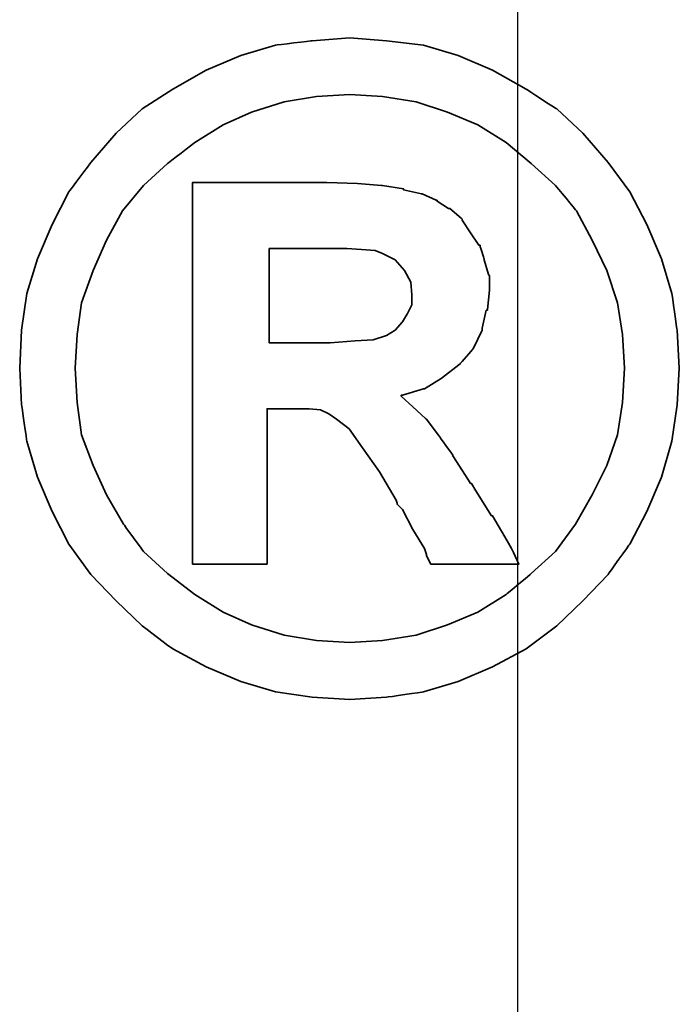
# Model space of a CAD drawing. Header units: millimetres. Extents: x -2774 to 3135, y -1571 to 860.
# Tile 567 of 625: x -657.11 to -655.43, y -215.31 to -212.8. Entities that reach past the tile are written whole.
import ezdxf

# ---------------------------------------------------------------- set-up
doc = ezdxf.new("R2010")
doc.units = ezdxf.units.MM
doc.layers.get('0').update_dxf_attribs({"linetype": 'CONTINUOUS'})
doc.layers.add('DIM', color=4, linetype='CONTINUOUS')
doc.layers.add('layer 1', color=7, linetype='CONTINUOUS')

# ---------------------------------------------------------------- blocks, each defined once
blk = doc.blocks.new('TBI MOTION logo(完整正式版)')
at = {"layer": 'layer 1', "color": 22, "lineweight": 35}
for points, knots in [([(81.20634, 4.98624), (81.20634, 4.98624), (81.18649, 5.32862), (81.18649, 5.32862), (81.18649, 5.32862), (81.18649, 5.32862), (81.13886, 5.66206), (81.13886, 5.66206), (81.13886, 5.66206), (81.13886, 5.66206), (81.04359, 5.97764), (81.04359, 5.97764), (81.04359, 5.97764), (81.04359, 5.97764), (80.91061, 6.29124), (80.91061, 6.29124), (80.91061, 6.29124), (80.91061, 6.29124), (80.75778, 6.58697), (80.75778, 6.58697), (80.75778, 6.58697), (80.75778, 6.58697), (80.5593, 6.85294), (80.5593, 6.85294), (80.5593, 6.85294), (80.5593, 6.85294), (80.33105, 7.1189), (80.33105, 7.1189), (80.33105, 7.1189), (80.33105, 7.1189), (80.09287, 7.33921), (80.09287, 7.33921), (80.09287, 7.33921), (80.09287, 7.33921), (79.815, 7.51982), (79.815, 7.51982), (79.815, 7.51982), (79.815, 7.51982), (79.51133, 7.69051), (79.51133, 7.69051), (79.51133, 7.69051), (79.51133, 7.69051), (79.19773, 7.8235), (79.19773, 7.8235), (79.19773, 7.8235), (79.19773, 7.8235), (78.88215, 7.91877), (78.88215, 7.91877), (78.88215, 7.91877), (78.88215, 7.91877), (78.54871, 7.95846), (78.54871, 7.95846), (78.54871, 7.95846), (78.54871, 7.95846), (78.21526, 7.98625), (78.21526, 7.98625), (78.21526, 7.98625), (78.21526, 7.98625), (77.87388, 7.95846), (77.87388, 7.95846), (77.87388, 7.95846), (77.87388, 7.95846), (77.54044, 7.91877), (77.54044, 7.91877), (77.54044, 7.91877), (77.54044, 7.91877), (77.22485, 7.8235), (77.22485, 7.8235), (77.22485, 7.8235), (77.22485, 7.8235), (76.91027, 7.69051), (76.91027, 7.69051), (76.91027, 7.69051), (76.91027, 7.69051), (76.6056, 7.51982), (76.6056, 7.51982), (76.6056, 7.51982), (76.6056, 7.51982), (76.32972, 7.33921), (76.32972, 7.33921), (76.32972, 7.33921), (76.32972, 7.33921), (76.09154, 7.1189), (76.09154, 7.1189), (76.09154, 7.1189), (76.09154, 7.1189), (75.86329, 6.85294), (75.86329, 6.85294), (75.86329, 6.85294), (75.86329, 6.85294), (75.66382, 6.58697), (75.66382, 6.58697), (75.66382, 6.58697), (75.66382, 6.58697), (75.51099, 6.29124), (75.51099, 6.29124), (75.51099, 6.29124), (75.51099, 6.29124), (75.37702, 5.97764), (75.37702, 5.97764), (75.37702, 5.97764), (75.37702, 5.97764), (75.28175, 5.66206), (75.28175, 5.66206), (75.28175, 5.66206), (75.28175, 5.66206), (75.23411, 5.32862), (75.23411, 5.32862), (75.23411, 5.32862), (75.23411, 5.32862), (75.21625, 4.98624), (75.21625, 4.98624), (75.21625, 4.98624), (75.21625, 4.98624), (75.23411, 4.6528), (75.23411, 4.6528), (75.23411, 4.6528), (75.23411, 4.6528), (75.28175, 4.32035), (75.28175, 4.32035), (75.28175, 4.32035), (75.28175, 4.32035), (75.37702, 3.99583), (75.37702, 3.99583), (75.37702, 3.99583), (75.37702, 3.99583), (75.51099, 3.68224), (75.51099, 3.68224), (75.51099, 3.68224), (75.51099, 3.68224), (75.66382, 3.38749), (75.66382, 3.38749), (75.66382, 3.38749), (75.66382, 3.38749), (75.86329, 3.10963), (75.86329, 3.10963), (75.86329, 3.10963), (75.86329, 3.10963), (76.09154, 2.87145), (76.09154, 2.87145), (76.09154, 2.87145), (76.09154, 2.87145), (76.32972, 2.6432), (76.32972, 2.6432), (76.32972, 2.6432), (76.32972, 2.6432), (76.6056, 2.43381), (76.6056, 2.43381), (76.6056, 2.43381), (76.6056, 2.43381), (76.91027, 2.27205), (76.91027, 2.27205), (76.91027, 2.27205), (76.91027, 2.27205), (77.22485, 2.13906), (77.22485, 2.13906), (77.22485, 2.13906), (77.22485, 2.13906), (77.54044, 2.0438), (77.54044, 2.0438), (77.54044, 2.0438), (77.54044, 2.0438), (77.87388, 1.99616), (77.87388, 1.99616), (77.87388, 1.99616), (77.87388, 1.99616), (78.21526, 1.97631), (78.21526, 1.97631), (78.21526, 1.97631), (78.21526, 1.97631), (78.54871, 1.99616), (78.54871, 1.99616), (78.54871, 1.99616), (78.54871, 1.99616), (78.88215, 2.0438), (78.88215, 2.0438), (78.88215, 2.0438), (78.88215, 2.0438), (79.19773, 2.13906), (79.19773, 2.13906), (79.19773, 2.13906), (79.19773, 2.13906), (79.51133, 2.27205), (79.51133, 2.27205), (79.51133, 2.27205), (79.51133, 2.27205), (79.815, 2.43381), (79.815, 2.43381), (79.815, 2.43381), (79.815, 2.43381), (80.09287, 2.6432), (80.09287, 2.6432), (80.09287, 2.6432), (80.09287, 2.6432), (80.33105, 2.87145), (80.33105, 2.87145), (80.33105, 2.87145), (80.33105, 2.87145), (80.5593, 3.10963), (80.5593, 3.10963), (80.5593, 3.10963), (80.5593, 3.10963), (80.75778, 3.38749), (80.75778, 3.38749), (80.75778, 3.38749), (80.75778, 3.38749), (80.91061, 3.68224), (80.91061, 3.68224), (80.91061, 3.68224), (80.91061, 3.68224), (81.04359, 3.99583), (81.04359, 3.99583), (81.04359, 3.99583), (81.04359, 3.99583), (81.13886, 4.32035), (81.13886, 4.32035), (81.13886, 4.32035), (81.13886, 4.32035), (81.18649, 4.6528), (81.18649, 4.6528), (81.18649, 4.6528), (81.18649, 4.6528), (81.20634, 4.98624), (81.20634, 4.98624)], [0, 0, 0, 0, 0.0178571, 0.0178571, 0.0178571, 0.0178572, 0.0357143, 0.0357143, 0.0357143, 0.0357143, 0.0535714, 0.0535714, 0.0535714, 0.0535714, 0.0714286, 0.0714286, 0.0714286, 0.0714286, 0.0892857, 0.0892857, 0.0892857, 0.0892857, 0.1071429, 0.1071429, 0.1071429, 0.1071429, 0.125, 0.125, 0.125, 0.125, 0.1428571, 0.1428571, 0.1428571, 0.1428572, 0.1607143, 0.1607143, 0.1607143, 0.1607143, 0.1785714, 0.1785714, 0.1785714, 0.1785714, 0.1964286, 0.1964286, 0.1964286, 0.1964286, 0.2142857, 0.2142857, 0.2142857, 0.2142857, 0.2321429, 0.2321429, 0.2321429, 0.2321429, 0.25, 0.25, 0.25, 0.25, 0.2678571, 0.2678571, 0.2678571, 0.2678572, 0.2857143, 0.2857143, 0.2857143, 0.2857143, 0.3035714, 0.3035714, 0.3035714, 0.3035714, 0.3214286, 0.3214286, 0.3214286, 0.3214286, 0.3392857, 0.3392857, 0.3392857, 0.3392857, 0.3571429, 0.3571429, 0.3571429, 0.3571429, 0.375, 0.375, 0.375, 0.375, 0.3928571, 0.3928571, 0.3928571, 0.3928572, 0.4107143, 0.4107143, 0.4107143, 0.4107143, 0.4285714, 0.4285714, 0.4285714, 0.4285714, 0.4464286, 0.4464286, 0.4464286, 0.4464286, 0.4642857, 0.4642857, 0.4642857, 0.4642857, 0.4821429, 0.4821429, 0.4821429, 0.4821429, 0.5, 0.5, 0.5, 0.5, 0.5178571, 0.5178571, 0.5178571, 0.5178572, 0.5357143, 0.5357143, 0.5357143, 0.5357143, 0.5535714, 0.5535714, 0.5535714, 0.5535714, 0.5714286, 0.5714286, 0.5714286, 0.5714286, 0.5892857, 0.5892857, 0.5892857, 0.5892857, 0.6071429, 0.6071429, 0.6071429, 0.6071429, 0.625, 0.625, 0.625, 0.625, 0.6428571, 0.6428571, 0.6428571, 0.6428572, 0.6607143, 0.6607143, 0.6607143, 0.6607143, 0.6785714, 0.6785714, 0.6785714, 0.6785714, 0.6964286, 0.6964286, 0.6964286, 0.6964286, 0.7142857, 0.7142857, 0.7142857, 0.7142857, 0.7321429, 0.7321429, 0.7321429, 0.7321429, 0.75, 0.75, 0.75, 0.75, 0.7678571, 0.7678571, 0.7678571, 0.7678572, 0.7857143, 0.7857143, 0.7857143, 0.7857143, 0.8035714, 0.8035714, 0.8035714, 0.8035714, 0.8214286, 0.8214286, 0.8214286, 0.8214286, 0.8392857, 0.8392857, 0.8392857, 0.8392857, 0.8571429, 0.8571429, 0.8571429, 0.8571429, 0.875, 0.875, 0.875, 0.875, 0.8928571, 0.8928571, 0.8928571, 0.8928572, 0.9107143, 0.9107143, 0.9107143, 0.9107143, 0.9285714, 0.9285714, 0.9285714, 0.9285714, 0.9464286, 0.9464286, 0.9464286, 0.9464286, 0.9642857, 0.9642857, 0.9642857, 0.9642857, 0.9821429, 0.9821429, 0.9821429, 0.9821429, 1, 1, 1, 1]), ([(80.71014, 4.98624), (80.71014, 4.98624), (80.69129, 5.29091), (80.69129, 5.29091), (80.69129, 5.29091), (80.69129, 5.29091), (80.64464, 5.57672), (80.64464, 5.57672), (80.64464, 5.57672), (80.64464, 5.57672), (80.54937, 5.87245), (80.54937, 5.87245), (80.54937, 5.87245), (80.54937, 5.87245), (80.41639, 6.14833), (80.41639, 6.14833), (80.41639, 6.14833), (80.41639, 6.14833), (80.27349, 6.41429), (80.27349, 6.41429), (80.27349, 6.41429), (80.27349, 6.41429), (80.08295, 6.64255), (80.08295, 6.64255), (80.08295, 6.64255), (80.08295, 6.64255), (79.86264, 6.84301), (79.86264, 6.84301), (79.86264, 6.84301), (79.86264, 6.84301), (79.63439, 7.03355), (79.63439, 7.03355), (79.63439, 7.03355), (79.63439, 7.03355), (79.37835, 7.1963), (79.37835, 7.1963), (79.37835, 7.1963), (79.37835, 7.1963), (79.10246, 7.30944), (79.10246, 7.30944), (79.10246, 7.30944), (79.10246, 7.30944), (78.81665, 7.40471), (78.81665, 7.40471), (78.81665, 7.40471), (78.81665, 7.40471), (78.511, 7.45234), (78.511, 7.45234), (78.511, 7.45234), (78.511, 7.45234), (78.21526, 7.47219), (78.21526, 7.47219), (78.21526, 7.47219), (78.21526, 7.47219), (77.9106, 7.45234), (77.9106, 7.45234), (77.9106, 7.45234), (77.9106, 7.45234), (77.61685, 7.40471), (77.61685, 7.40471), (77.61685, 7.40471), (77.61685, 7.40471), (77.32012, 7.30944), (77.32012, 7.30944), (77.32012, 7.30944), (77.32012, 7.30944), (77.06309, 7.1963), (77.06309, 7.1963), (77.06309, 7.1963), (77.06309, 7.1963), (76.80606, 7.03355), (76.80606, 7.03355), (76.80606, 7.03355), (76.80606, 7.03355), (76.55797, 6.84301), (76.55797, 6.84301), (76.55797, 6.84301), (76.55797, 6.84301), (76.34063, 6.64255), (76.34063, 6.64255), (76.34063, 6.64255), (76.34063, 6.64255), (76.1491, 6.41429), (76.1491, 6.41429), (76.1491, 6.41429), (76.1491, 6.41429), (76.0062, 6.14833), (76.0062, 6.14833), (76.0062, 6.14833), (76.0062, 6.14833), (75.88314, 5.87245), (75.88314, 5.87245), (75.88314, 5.87245), (75.88314, 5.87245), (75.77794, 5.57672), (75.77794, 5.57672), (75.77794, 5.57672), (75.77794, 5.57672), (75.73924, 5.29091), (75.73924, 5.29091), (75.73924, 5.29091), (75.73924, 5.29091), (75.72039, 4.98624), (75.72039, 4.98624), (75.72039, 4.98624), (75.72039, 4.98624), (75.73924, 4.67165), (75.73924, 4.67165), (75.73924, 4.67165), (75.73924, 4.67165), (75.77794, 4.37791), (75.77794, 4.37791), (75.77794, 4.37791), (75.77794, 4.37791), (75.88314, 4.10102), (75.88314, 4.10102), (75.88314, 4.10102), (75.88314, 4.10102), (76.0062, 3.83407), (76.0062, 3.83407), (76.0062, 3.83407), (76.0062, 3.83407), (76.15902, 3.56811), (76.15902, 3.56811), (76.15902, 3.56811), (76.15902, 3.56811), (76.34063, 3.32001), (76.34063, 3.32001), (76.34063, 3.32001), (76.34063, 3.32001), (76.55797, 3.11955), (76.55797, 3.11955), (76.55797, 3.11955), (76.55797, 3.11955), (76.80606, 2.92901), (76.80606, 2.92901), (76.80606, 2.92901), (76.80606, 2.92901), (77.06309, 2.76725), (77.06309, 2.76725), (77.06309, 2.76725), (77.06309, 2.76725), (77.32012, 2.65412), (77.32012, 2.65412), (77.32012, 2.65412), (77.32012, 2.65412), (77.61685, 2.55786), (77.61685, 2.55786), (77.61685, 2.55786), (77.61685, 2.55786), (77.9106, 2.51022), (77.9106, 2.51022), (77.9106, 2.51022), (77.9106, 2.51022), (78.21526, 2.49137), (78.21526, 2.49137), (78.21526, 2.49137), (78.21526, 2.49137), (78.511, 2.51022), (78.511, 2.51022), (78.511, 2.51022), (78.511, 2.51022), (78.81665, 2.55786), (78.81665, 2.55786), (78.81665, 2.55786), (78.81665, 2.55786), (79.10246, 2.65412), (79.10246, 2.65412), (79.10246, 2.65412), (79.10246, 2.65412), (79.37835, 2.76725), (79.37835, 2.76725), (79.37835, 2.76725), (79.37835, 2.76725), (79.63439, 2.92901), (79.63439, 2.92901), (79.63439, 2.92901), (79.63439, 2.92901), (79.86264, 3.11955), (79.86264, 3.11955), (79.86264, 3.11955), (79.86264, 3.11955), (80.08295, 3.32001), (80.08295, 3.32001), (80.08295, 3.32001), (80.08295, 3.32001), (80.26356, 3.56811), (80.26356, 3.56811), (80.26356, 3.56811), (80.26356, 3.56811), (80.41639, 3.83407), (80.41639, 3.83407), (80.41639, 3.83407), (80.41639, 3.83407), (80.54937, 4.10102), (80.54937, 4.10102), (80.54937, 4.10102), (80.54937, 4.10102), (80.64464, 4.37791), (80.64464, 4.37791), (80.64464, 4.37791), (80.64464, 4.37791), (80.69129, 4.67165), (80.69129, 4.67165), (80.69129, 4.67165), (80.69129, 4.67165), (80.71014, 4.98624), (80.71014, 4.98624)], [0, 0, 0, 0, 0.0192308, 0.0192308, 0.0192308, 0.0192308, 0.0384615, 0.0384615, 0.0384615, 0.0384615, 0.0576923, 0.0576923, 0.0576923, 0.0576923, 0.0769231, 0.0769231, 0.0769231, 0.0769231, 0.0961538, 0.0961538, 0.0961538, 0.0961539, 0.1153846, 0.1153846, 0.1153846, 0.1153846, 0.1346154, 0.1346154, 0.1346154, 0.1346154, 0.1538462, 0.1538462, 0.1538462, 0.1538462, 0.1730769, 0.1730769, 0.1730769, 0.1730769, 0.1923077, 0.1923077, 0.1923077, 0.1923077, 0.2115385, 0.2115385, 0.2115385, 0.2115385, 0.2307692, 0.2307692, 0.2307692, 0.2307692, 0.25, 0.25, 0.25, 0.25, 0.2692308, 0.2692308, 0.2692308, 0.2692308, 0.2884615, 0.2884615, 0.2884615, 0.2884615, 0.3076923, 0.3076923, 0.3076923, 0.3076923, 0.3269231, 0.3269231, 0.3269231, 0.3269231, 0.3461538, 0.3461538, 0.3461538, 0.3461539, 0.3653846, 0.3653846, 0.3653846, 0.3653846, 0.3846154, 0.3846154, 0.3846154, 0.3846154, 0.4038462, 0.4038462, 0.4038462, 0.4038462, 0.4230769, 0.4230769, 0.4230769, 0.4230769, 0.4423077, 0.4423077, 0.4423077, 0.4423077, 0.4615385, 0.4615385, 0.4615385, 0.4615385, 0.4807692, 0.4807692, 0.4807692, 0.4807692, 0.5, 0.5, 0.5, 0.5, 0.5192308, 0.5192308, 0.5192308, 0.5192308, 0.5384615, 0.5384615, 0.5384615, 0.5384615, 0.5576923, 0.5576923, 0.5576923, 0.5576923, 0.5769231, 0.5769231, 0.5769231, 0.5769231, 0.5961538, 0.5961538, 0.5961538, 0.5961539, 0.6153846, 0.6153846, 0.6153846, 0.6153846, 0.6346154, 0.6346154, 0.6346154, 0.6346154, 0.6538462, 0.6538462, 0.6538462, 0.6538462, 0.6730769, 0.6730769, 0.6730769, 0.6730769, 0.6923077, 0.6923077, 0.6923077, 0.6923077, 0.7115385, 0.7115385, 0.7115385, 0.7115385, 0.7307692, 0.7307692, 0.7307692, 0.7307692, 0.75, 0.75, 0.75, 0.75, 0.7692308, 0.7692308, 0.7692308, 0.7692308, 0.7884615, 0.7884615, 0.7884615, 0.7884615, 0.8076923, 0.8076923, 0.8076923, 0.8076923, 0.8269231, 0.8269231, 0.8269231, 0.8269231, 0.8461538, 0.8461538, 0.8461538, 0.8461539, 0.8653846, 0.8653846, 0.8653846, 0.8653846, 0.8846154, 0.8846154, 0.8846154, 0.8846154, 0.9038462, 0.9038462, 0.9038462, 0.9038462, 0.9230769, 0.9230769, 0.9230769, 0.9230769, 0.9423077, 0.9423077, 0.9423077, 0.9423077, 0.9615385, 0.9615385, 0.9615385, 0.9615385, 0.9807692, 0.9807692, 0.9807692, 0.9807692, 1, 1, 1, 1]), ([(76.78721, 3.2823), (76.78721, 3.2823), (76.78721, 3.32001), (76.78721, 3.32001), (76.78721, 3.32001), (76.78721, 3.32001), (76.78721, 3.42422), (76.78721, 3.42422), (76.78721, 3.42422), (76.78721, 3.42422), (76.78721, 3.59689), (76.78721, 3.59689), (76.78721, 3.59689), (76.78721, 3.59689), (76.78721, 3.80529), (76.78721, 3.80529), (76.78721, 3.80529), (76.78721, 3.80529), (76.78721, 4.0524), (76.78721, 4.0524), (76.78721, 4.0524), (76.78721, 4.0524), (76.78721, 4.32035), (76.78721, 4.32035), (76.78721, 4.32035), (76.78721, 4.32035), (76.78721, 4.92868), (76.78721, 4.92868), (76.78721, 4.92868), (76.78721, 4.92868), (76.78721, 5.53801), (76.78721, 5.53801), (76.78721, 5.53801), (76.78721, 5.53801), (76.78721, 5.82482), (76.78721, 5.82482), (76.78721, 5.82482), (76.78721, 5.82482), (76.78721, 6.07291), (76.78721, 6.07291), (76.78721, 6.07291), (76.78721, 6.07291), (76.78721, 6.30017), (76.78721, 6.30017), (76.78721, 6.30017), (76.78721, 6.30017), (76.78721, 6.45399), (76.78721, 6.45399), (76.78721, 6.45399), (76.78721, 6.45399), (76.78721, 6.5572), (76.78721, 6.5572), (76.78721, 6.5572), (76.78721, 6.5572), (76.78721, 6.59689), (76.78721, 6.59689), (76.78721, 6.59689), (76.78721, 6.59689), (76.78721, 6.67232), (76.78721, 6.67232), (76.78721, 6.67232), (76.78721, 6.67232), (76.8537, 6.67232), (76.8537, 6.67232), (76.8537, 6.67232), (76.8537, 6.67232), (76.87355, 6.67232), (76.87355, 6.67232), (76.87355, 6.67232), (76.87355, 6.67232), (76.91027, 6.67232), (76.91027, 6.67232), (76.91027, 6.67232), (76.91027, 6.67232), (77.04424, 6.67232), (77.04424, 6.67232), (77.04424, 6.67232), (77.04424, 6.67232), (77.22485, 6.67232), (77.22485, 6.67232), (77.22485, 6.67232), (77.22485, 6.67232), (77.43524, 6.67232), (77.43524, 6.67232), (77.43524, 6.67232), (77.43524, 6.67232), (77.65357, 6.67232), (77.65357, 6.67232), (77.65357, 6.67232), (77.65357, 6.67232), (77.82625, 6.67232), (77.82625, 6.67232), (77.82625, 6.67232), (77.82625, 6.67232), (77.94037, 6.67232), (77.94037, 6.67232), (77.94037, 6.67232), (77.94037, 6.67232), (77.97709, 6.67232), (77.97709, 6.67232), (77.97709, 6.67232), (77.97709, 6.67232), (77.99694, 6.67232), (77.99694, 6.67232), (77.99694, 6.67232), (77.99694, 6.67232), (78.00686, 6.67232), (78.00686, 6.67232), (78.00686, 6.67232), (78.00686, 6.67232), (78.28275, 6.6624), (78.28275, 6.6624), (78.28275, 6.6624), (78.28275, 6.6624), (78.50107, 6.64255), (78.50107, 6.64255), (78.50107, 6.64255), (78.50107, 6.64255), (78.511, 6.64255), (78.511, 6.64255), (78.511, 6.64255), (78.511, 6.64255), (78.70154, 6.61476), (78.70154, 6.61476), (78.70154, 6.61476), (78.70154, 6.61476), (78.70154, 6.60483), (78.70154, 6.60483), (78.70154, 6.60483), (78.70154, 6.60483), (78.86429, 6.56713), (78.86429, 6.56713), (78.86429, 6.56713), (78.86429, 6.56713), (78.87223, 6.56713), (78.87223, 6.56713), (78.87223, 6.56713), (78.87223, 6.56713), (78.99727, 6.51056), (78.99727, 6.51056), (78.99727, 6.51056), (78.99727, 6.51056), (79.00719, 6.51056), (79.00719, 6.51056), (79.00719, 6.51056), (79.00719, 6.51056), (79.00719, 6.50162), (79.00719, 6.50162), (79.00719, 6.50162), (79.00719, 6.50162), (79.1104, 6.43415), (79.1104, 6.43415), (79.1104, 6.43415), (79.1104, 6.43415), (79.12132, 6.43415), (79.12132, 6.43415), (79.12132, 6.43415), (79.12132, 6.43415), (79.22552, 6.34781), (79.22552, 6.34781), (79.22552, 6.34781), (79.22552, 6.34781), (79.23544, 6.33888), (79.23544, 6.33888), (79.23544, 6.33888), (79.23544, 6.33888), (79.23544, 6.32895), (79.23544, 6.32895), (79.23544, 6.32895), (79.23544, 6.32895), (79.31087, 6.21483), (79.31087, 6.21483), (79.31087, 6.21483), (79.31087, 6.21483), (79.38629, 6.1007), (79.38629, 6.1007), (79.38629, 6.1007), (79.38629, 6.1007), (79.3972, 6.1007), (79.3972, 6.1007), (79.3972, 6.1007), (79.3972, 6.1007), (79.3972, 6.09078), (79.3972, 6.09078), (79.3972, 6.09078), (79.3972, 6.09078), (79.43392, 5.97764), (79.43392, 5.97764), (79.43392, 5.97764), (79.43392, 5.97764), (79.43392, 5.96772), (79.43392, 5.96772), (79.43392, 5.96772), (79.43392, 5.96772), (79.47362, 5.83474), (79.47362, 5.83474), (79.47362, 5.83474), (79.47362, 5.83474), (79.48156, 5.82482), (79.48156, 5.82482), (79.48156, 5.82482), (79.48156, 5.82482), (79.48156, 5.69977), (79.48156, 5.69977), (79.48156, 5.69977), (79.48156, 5.69977), (79.48156, 5.69183), (79.48156, 5.69183), (79.48156, 5.69183), (79.48156, 5.69183), (79.4637, 5.51915), (79.4637, 5.51915), (79.4637, 5.51915), (79.4637, 5.51915), (79.4637, 5.51122), (79.4637, 5.51122), (79.4637, 5.51122), (79.4637, 5.51122), (79.45377, 5.51122), (79.45377, 5.51122), (79.45377, 5.51122), (79.45377, 5.51122), (79.41507, 5.34847), (79.41507, 5.34847), (79.41507, 5.34847), (79.41507, 5.34847), (79.41507, 5.33854), (79.41507, 5.33854), (79.41507, 5.33854), (79.41507, 5.33854), (79.41507, 5.32862), (79.41507, 5.32862), (79.41507, 5.32862), (79.41507, 5.32862), (79.33865, 5.16785), (79.33865, 5.16785), (79.33865, 5.16785), (79.33865, 5.16785), (79.33071, 5.15693), (79.33071, 5.15693), (79.33071, 5.15693), (79.33071, 5.15693), (79.2156, 5.02495), (79.2156, 5.02495), (79.2156, 5.02495), (79.2156, 5.02495), (79.20567, 5.01502), (79.20567, 5.01502), (79.20567, 5.01502), (79.20567, 5.01502), (79.05483, 4.89991), (79.05483, 4.89991), (79.05483, 4.89991), (79.05483, 4.89991), (79.04491, 4.89197), (79.04491, 4.89197), (79.04491, 4.89197), (79.04491, 4.89197), (78.89208, 4.7967), (78.89208, 4.7967), (78.89208, 4.7967), (78.89208, 4.7967), (78.88215, 4.7967), (78.88215, 4.7967), (78.88215, 4.7967), (78.88215, 4.7967), (78.69161, 4.73913), (78.69161, 4.73913), (78.69161, 4.73913), (78.69161, 4.73913), (78.68169, 4.73913), (78.68169, 4.73913), (78.68169, 4.73913), (78.68169, 4.73913), (78.68169, 4.72921), (78.68169, 4.72921), (78.68169, 4.72921), (78.68169, 4.72921), (78.78688, 4.63394), (78.78688, 4.63394), (78.78688, 4.63394), (78.78688, 4.63394), (78.902, 4.52875), (78.902, 4.52875), (78.902, 4.52875), (78.902, 4.52875), (78.91093, 4.52081), (78.91093, 4.52081), (78.91093, 4.52081), (78.91093, 4.52081), (79.02506, 4.36798), (79.02506, 4.36798), (79.02506, 4.36798), (79.02506, 4.36798), (79.1501, 4.1953), (79.1501, 4.1953), (79.1501, 4.1953), (79.1501, 4.1953), (79.1501, 4.18736), (79.1501, 4.18736), (79.1501, 4.18736), (79.1501, 4.18736), (79.29201, 3.96705), (79.29201, 3.96705), (79.29201, 3.96705), (79.29201, 3.96705), (79.31087, 3.93828), (79.31087, 3.93828), (79.31087, 3.93828), (79.31087, 3.93828), (79.32079, 3.93828), (79.32079, 3.93828), (79.32079, 3.93828), (79.32079, 3.93828), (79.3585, 3.87178), (79.3585, 3.87178), (79.3585, 3.87178), (79.3585, 3.87178), (79.50141, 3.64353), (79.50141, 3.64353), (79.50141, 3.64353), (79.50141, 3.64353), (79.51133, 3.64353), (79.51133, 3.64353), (79.51133, 3.64353), (79.51133, 3.64353), (79.64431, 3.41528), (79.64431, 3.41528), (79.64431, 3.41528), (79.64431, 3.41528), (79.68202, 3.3478), (79.68202, 3.3478), (79.68202, 3.3478), (79.68202, 3.3478), (79.70187, 3.31009), (79.70187, 3.31009), (79.70187, 3.31009), (79.70187, 3.31009), (79.7495, 3.2049), (79.7495, 3.2049), (79.7495, 3.2049), (79.7495, 3.2049), (79.64431, 3.2049), (79.64431, 3.2049), (79.64431, 3.2049), (79.64431, 3.2049), (79.62546, 3.2049), (79.62546, 3.2049), (79.62546, 3.2049), (79.62546, 3.2049), (79.53912, 3.2049), (79.53912, 3.2049), (79.53912, 3.2049), (79.53912, 3.2049), (79.31087, 3.2049), (79.31087, 3.2049), (79.31087, 3.2049), (79.31087, 3.2049), (79.08262, 3.2049), (79.08262, 3.2049), (79.08262, 3.2049), (79.08262, 3.2049), (79.00719, 3.2049), (79.00719, 3.2049), (79.00719, 3.2049), (79.00719, 3.2049), (78.98735, 3.2049), (78.98735, 3.2049), (78.98735, 3.2049), (78.98735, 3.2049), (78.94964, 3.2049), (78.94964, 3.2049), (78.94964, 3.2049), (78.94964, 3.2049), (78.92979, 3.24459), (78.92979, 3.24459), (78.92979, 3.24459), (78.92979, 3.24459), (78.91093, 3.2823), (78.91093, 3.2823), (78.91093, 3.2823), (78.91093, 3.2823), (78.91093, 3.29223), (78.91093, 3.29223), (78.91093, 3.29223), (78.91093, 3.29223), (78.89208, 3.3478), (78.89208, 3.3478), (78.89208, 3.3478), (78.89208, 3.3478), (78.78688, 3.52048), (78.78688, 3.52048), (78.78688, 3.52048), (78.78688, 3.52048), (78.69161, 3.7001), (78.69161, 3.7001), (78.69161, 3.7001), (78.69161, 3.7001), (78.6539, 3.7388), (78.6539, 3.7388), (78.6539, 3.7388), (78.6539, 3.7388), (78.64398, 3.74873), (78.64398, 3.74873), (78.64398, 3.74873), (78.64398, 3.74873), (78.64398, 3.75766), (78.64398, 3.75766), (78.64398, 3.75766), (78.64398, 3.75766), (78.63405, 3.78644), (78.63405, 3.78644), (78.63405, 3.78644), (78.63405, 3.78644), (78.48321, 4.04347), (78.48321, 4.04347), (78.48321, 4.04347), (78.48321, 4.04347), (78.33038, 4.2618), (78.33038, 4.2618), (78.33038, 4.2618), (78.33038, 4.2618), (78.20732, 4.43447), (78.20732, 4.43447), (78.20732, 4.43447), (78.20732, 4.43447), (78.09221, 4.52081), (78.09221, 4.52081), (78.09221, 4.52081), (78.09221, 4.52081), (78.02472, 4.56845), (78.02472, 4.56845), (78.02472, 4.56845), (78.02472, 4.56845), (77.9493, 4.60616), (77.9493, 4.60616), (77.9493, 4.60616), (77.9493, 4.60616), (77.8451, 4.61608), (77.8451, 4.61608), (77.8451, 4.61608), (77.8451, 4.61608), (77.71113, 4.61608), (77.71113, 4.61608), (77.71113, 4.61608), (77.71113, 4.61608), (77.69128, 4.61608), (77.69128, 4.61608), (77.69128, 4.61608), (77.69128, 4.61608), (77.67342, 4.61608), (77.67342, 4.61608), (77.67342, 4.61608), (77.67342, 4.61608), (77.5583, 4.61608), (77.5583, 4.61608), (77.5583, 4.61608), (77.5583, 4.61608), (77.46303, 4.61608), (77.46303, 4.61608), (77.46303, 4.61608), (77.46303, 4.61608), (77.46303, 4.54761), (77.46303, 4.54761), (77.46303, 4.54761), (77.46303, 4.54761), (77.46303, 4.47318), (77.46303, 4.47318), (77.46303, 4.47318), (77.46303, 4.47318), (77.46303, 4.24294), (77.46303, 4.24294), (77.46303, 4.24294), (77.46303, 4.24294), (77.46303, 3.99583), (77.46303, 3.99583), (77.46303, 3.99583), (77.46303, 3.99583), (77.46303, 3.72888), (77.46303, 3.72888), (77.46303, 3.72888), (77.46303, 3.72888), (77.46303, 3.51055), (77.46303, 3.51055), (77.46303, 3.51055), (77.46303, 3.51055), (77.46303, 3.42422), (77.46303, 3.42422), (77.46303, 3.42422), (77.46303, 3.42422), (77.46303, 3.35773), (77.46303, 3.35773), (77.46303, 3.35773), (77.46303, 3.35773), (77.46303, 3.30017), (77.46303, 3.30017), (77.46303, 3.30017), (77.46303, 3.30017), (77.46303, 3.2823), (77.46303, 3.2823), (77.46303, 3.2823), (77.46303, 3.2823), (77.46303, 3.2049), (77.46303, 3.2049), (77.46303, 3.2049), (77.46303, 3.2049), (77.39753, 3.2049), (77.39753, 3.2049), (77.39753, 3.2049), (77.39753, 3.2049), (77.37768, 3.2049), (77.37768, 3.2049), (77.37768, 3.2049), (77.37768, 3.2049), (77.32012, 3.2049), (77.32012, 3.2049), (77.32012, 3.2049), (77.32012, 3.2049), (77.12165, 3.2049), (77.12165, 3.2049), (77.12165, 3.2049), (77.12165, 3.2049), (76.94897, 3.2049), (76.94897, 3.2049), (76.94897, 3.2049), (76.94897, 3.2049), (76.8924, 3.2049), (76.8924, 3.2049), (76.8924, 3.2049), (76.8924, 3.2049), (76.8537, 3.2049), (76.8537, 3.2049), (76.8537, 3.2049), (76.8537, 3.2049), (76.78721, 3.2049), (76.78721, 3.2049), (76.78721, 3.2049), (76.78721, 3.2049), (76.78721, 3.2823), (76.78721, 3.2823)], [0, 0, 0, 0, 0.0074074, 0.0074074, 0.0074074, 0.0074074, 0.0148148, 0.0148148, 0.0148148, 0.0148148, 0.0222222, 0.0222222, 0.0222222, 0.0222222, 0.0296296, 0.0296296, 0.0296296, 0.0296296, 0.037037, 0.037037, 0.037037, 0.037037, 0.0444444, 0.0444444, 0.0444444, 0.0444445, 0.0518519, 0.0518519, 0.0518519, 0.0518519, 0.0592593, 0.0592593, 0.0592593, 0.0592593, 0.0666667, 0.0666667, 0.0666667, 0.0666667, 0.0740741, 0.0740741, 0.0740741, 0.0740741, 0.0814815, 0.0814815, 0.0814815, 0.0814815, 0.0888889, 0.0888889, 0.0888889, 0.0888889, 0.0962963, 0.0962963, 0.0962963, 0.0962963, 0.1037037, 0.1037037, 0.1037037, 0.1037037, 0.1111111, 0.1111111, 0.1111111, 0.1111111, 0.1185185, 0.1185185, 0.1185185, 0.1185185, 0.1259259, 0.1259259, 0.1259259, 0.1259259, 0.1333333, 0.1333333, 0.1333333, 0.1333333, 0.1407407, 0.1407407, 0.1407407, 0.1407408, 0.1481481, 0.1481481, 0.1481481, 0.1481482, 0.1555556, 0.1555556, 0.1555556, 0.1555556, 0.162963, 0.162963, 0.162963, 0.162963, 0.1703704, 0.1703704, 0.1703704, 0.1703704, 0.1777778, 0.1777778, 0.1777778, 0.1777778, 0.1851852, 0.1851852, 0.1851852, 0.1851852, 0.1925926, 0.1925926, 0.1925926, 0.1925926, 0.2, 0.2, 0.2, 0.2, 0.2074074, 0.2074074, 0.2074074, 0.2074074, 0.2148148, 0.2148148, 0.2148148, 0.2148148, 0.2222222, 0.2222222, 0.2222222, 0.2222222, 0.2296296, 0.2296296, 0.2296296, 0.2296296, 0.237037, 0.237037, 0.237037, 0.237037, 0.2444444, 0.2444444, 0.2444444, 0.2444445, 0.2518519, 0.2518519, 0.2518519, 0.2518519, 0.2592593, 0.2592593, 0.2592593, 0.2592593, 0.2666667, 0.2666667, 0.2666667, 0.2666667, 0.2740741, 0.2740741, 0.2740741, 0.2740741, 0.2814815, 0.2814815, 0.2814815, 0.2814815, 0.2888889, 0.2888889, 0.2888889, 0.2888889, 0.2962963, 0.2962963, 0.2962963, 0.2962963, 0.3037037, 0.3037037, 0.3037037, 0.3037037, 0.3111111, 0.3111111, 0.3111111, 0.3111111, 0.3185185, 0.3185185, 0.3185185, 0.3185185, 0.3259259, 0.3259259, 0.3259259, 0.3259259, 0.3333333, 0.3333333, 0.3333333, 0.3333333, 0.3407407, 0.3407407, 0.3407407, 0.3407408, 0.3481481, 0.3481481, 0.3481481, 0.3481482, 0.3555556, 0.3555556, 0.3555556, 0.3555556, 0.362963, 0.362963, 0.362963, 0.362963, 0.3703704, 0.3703704, 0.3703704, 0.3703704, 0.3777778, 0.3777778, 0.3777778, 0.3777778, 0.3851852, 0.3851852, 0.3851852, 0.3851852, 0.3925926, 0.3925926, 0.3925926, 0.3925926, 0.4, 0.4, 0.4, 0.4, 0.4074074, 0.4074074, 0.4074074, 0.4074074, 0.4148148, 0.4148148, 0.4148148, 0.4148148, 0.4222222, 0.4222222, 0.4222222, 0.4222222, 0.4296296, 0.4296296, 0.4296296, 0.4296296, 0.437037, 0.437037, 0.437037, 0.437037, 0.4444444, 0.4444444, 0.4444444, 0.4444445, 0.4518519, 0.4518519, 0.4518519, 0.4518519, 0.4592593, 0.4592593, 0.4592593, 0.4592593, 0.4666667, 0.4666667, 0.4666667, 0.4666667, 0.4740741, 0.4740741, 0.4740741, 0.4740741, 0.4814815, 0.4814815, 0.4814815, 0.4814815, 0.4888889, 0.4888889, 0.4888889, 0.4888889, 0.4962963, 0.4962963, 0.4962963, 0.4962963, 0.5037037, 0.5037037, 0.5037037, 0.5037037, 0.5111111, 0.5111111, 0.5111111, 0.5111111, 0.5185185, 0.5185185, 0.5185185, 0.5185185, 0.5259259, 0.5259259, 0.5259259, 0.5259259, 0.5333333, 0.5333333, 0.5333333, 0.5333333, 0.5407407, 0.5407407, 0.5407407, 0.5407408, 0.5481481, 0.5481481, 0.5481481, 0.5481482, 0.5555556, 0.5555556, 0.5555556, 0.5555556, 0.562963, 0.562963, 0.562963, 0.562963, 0.5703704, 0.5703704, 0.5703704, 0.5703704, 0.5777778, 0.5777778, 0.5777778, 0.5777778, 0.5851852, 0.5851852, 0.5851852, 0.5851852, 0.5925926, 0.5925926, 0.5925926, 0.5925926, 0.6, 0.6, 0.6, 0.6, 0.6074074, 0.6074074, 0.6074074, 0.6074074, 0.6148148, 0.6148148, 0.6148148, 0.6148148, 0.6222222, 0.6222222, 0.6222222, 0.6222222, 0.6296296, 0.6296296, 0.6296296, 0.6296296, 0.637037, 0.637037, 0.637037, 0.637037, 0.6444444, 0.6444444, 0.6444444, 0.6444445, 0.6518519, 0.6518519, 0.6518519, 0.6518519, 0.6592593, 0.6592593, 0.6592593, 0.6592593, 0.6666667, 0.6666667, 0.6666667, 0.6666667, 0.6740741, 0.6740741, 0.6740741, 0.6740741, 0.6814815, 0.6814815, 0.6814815, 0.6814815, 0.6888889, 0.6888889, 0.6888889, 0.6888889, 0.6962963, 0.6962963, 0.6962963, 0.6962963, 0.7037037, 0.7037037, 0.7037037, 0.7037037, 0.7111111, 0.7111111, 0.7111111, 0.7111111, 0.7185185, 0.7185185, 0.7185185, 0.7185185, 0.7259259, 0.7259259, 0.7259259, 0.7259259, 0.7333333, 0.7333333, 0.7333333, 0.7333333, 0.7407407, 0.7407407, 0.7407407, 0.7407408, 0.7481481, 0.7481481, 0.7481481, 0.7481482, 0.7555556, 0.7555556, 0.7555556, 0.7555556, 0.762963, 0.762963, 0.762963, 0.762963, 0.7703704, 0.7703704, 0.7703704, 0.7703704, 0.7777778, 0.7777778, 0.7777778, 0.7777778, 0.7851852, 0.7851852, 0.7851852, 0.7851852, 0.7925926, 0.7925926, 0.7925926, 0.7925926, 0.8, 0.8, 0.8, 0.8, 0.8074074, 0.8074074, 0.8074074, 0.8074074, 0.8148148, 0.8148148, 0.8148148, 0.8148148, 0.8222222, 0.8222222, 0.8222222, 0.8222222, 0.8296296, 0.8296296, 0.8296296, 0.8296296, 0.837037, 0.837037, 0.837037, 0.837037, 0.8444444, 0.8444444, 0.8444444, 0.8444445, 0.8518519, 0.8518519, 0.8518519, 0.8518519, 0.8592593, 0.8592593, 0.8592593, 0.8592593, 0.8666667, 0.8666667, 0.8666667, 0.8666667, 0.8740741, 0.8740741, 0.8740741, 0.8740741, 0.8814815, 0.8814815, 0.8814815, 0.8814815, 0.8888889, 0.8888889, 0.8888889, 0.8888889, 0.8962963, 0.8962963, 0.8962963, 0.8962963, 0.9037037, 0.9037037, 0.9037037, 0.9037037, 0.9111111, 0.9111111, 0.9111111, 0.9111111, 0.9185185, 0.9185185, 0.9185185, 0.9185185, 0.9259259, 0.9259259, 0.9259259, 0.9259259, 0.9333333, 0.9333333, 0.9333333, 0.9333333, 0.9407407, 0.9407407, 0.9407407, 0.9407408, 0.9481481, 0.9481481, 0.9481481, 0.9481482, 0.9555556, 0.9555556, 0.9555556, 0.9555556, 0.962963, 0.962963, 0.962963, 0.962963, 0.9703704, 0.9703704, 0.9703704, 0.9703704, 0.9777778, 0.9777778, 0.9777778, 0.9777778, 0.9851852, 0.9851852, 0.9851852, 0.9851852, 0.9925926, 0.9925926, 0.9925926, 0.9925926, 1, 1, 1, 1]), ([(77.48288, 6.07291), (77.48288, 6.07291), (77.48288, 5.99551), (77.48288, 5.99551), (77.48288, 5.99551), (77.48288, 5.99551), (77.48288, 5.82482), (77.48288, 5.82482), (77.48288, 5.82482), (77.48288, 5.82482), (77.48288, 5.63328), (77.48288, 5.63328), (77.48288, 5.63328), (77.48288, 5.63328), (77.48288, 5.46358), (77.48288, 5.46358), (77.48288, 5.46358), (77.48288, 5.46358), (77.48288, 5.29091), (77.48288, 5.29091), (77.48288, 5.29091), (77.48288, 5.29091), (77.48288, 5.21449), (77.48288, 5.21449), (77.48288, 5.21449), (77.48288, 5.21449), (77.50074, 5.21449), (77.50074, 5.21449), (77.50074, 5.21449), (77.50074, 5.21449), (77.71113, 5.21449), (77.71113, 5.21449), (77.71113, 5.21449), (77.71113, 5.21449), (77.94037, 5.21449), (77.94037, 5.21449), (77.94037, 5.21449), (77.94037, 5.21449), (78.01579, 5.21449), (78.01579, 5.21449), (78.01579, 5.21449), (78.01579, 5.21449), (78.03465, 5.21449), (78.03465, 5.21449), (78.03465, 5.21449), (78.03465, 5.21449), (78.2629, 5.23335), (78.2629, 5.23335), (78.2629, 5.23335), (78.2629, 5.23335), (78.42565, 5.24327), (78.42565, 5.24327), (78.42565, 5.24327), (78.42565, 5.24327), (78.54871, 5.28098), (78.54871, 5.28098), (78.54871, 5.28098), (78.54871, 5.28098), (78.62611, 5.32862), (78.62611, 5.32862), (78.62611, 5.32862), (78.62611, 5.32862), (78.69161, 5.40503), (78.69161, 5.40503), (78.69161, 5.40503), (78.69161, 5.40503), (78.73925, 5.48145), (78.73925, 5.48145), (78.73925, 5.48145), (78.73925, 5.48145), (78.77696, 5.55885), (78.77696, 5.55885), (78.77696, 5.55885), (78.77696, 5.55885), (78.77696, 5.65214), (78.77696, 5.65214), (78.77696, 5.65214), (78.77696, 5.65214), (78.76902, 5.76726), (78.76902, 5.76726), (78.76902, 5.76726), (78.76902, 5.76726), (78.71146, 5.87245), (78.71146, 5.87245), (78.71146, 5.87245), (78.71146, 5.87245), (78.62611, 5.96772), (78.62611, 5.96772), (78.62611, 5.96772), (78.62611, 5.96772), (78.511, 6.02528), (78.511, 6.02528), (78.511, 6.02528), (78.511, 6.02528), (78.44451, 6.05306), (78.44451, 6.05306), (78.44451, 6.05306), (78.44451, 6.05306), (78.32046, 6.06299), (78.32046, 6.06299), (78.32046, 6.06299), (78.32046, 6.06299), (78.18748, 6.07291), (78.18748, 6.07291), (78.18748, 6.07291), (78.18748, 6.07291), (77.99694, 6.07291), (77.99694, 6.07291), (77.99694, 6.07291), (77.99694, 6.07291), (77.97709, 6.07291), (77.97709, 6.07291), (77.97709, 6.07291), (77.97709, 6.07291), (77.90167, 6.07291), (77.90167, 6.07291), (77.90167, 6.07291), (77.90167, 6.07291), (77.69128, 6.07291), (77.69128, 6.07291), (77.69128, 6.07291), (77.69128, 6.07291), (77.50074, 6.07291), (77.50074, 6.07291), (77.50074, 6.07291), (77.50074, 6.07291), (77.48288, 6.07291), (77.48288, 6.07291)], [0, 0, 0, 0, 0.03125, 0.03125, 0.03125, 0.03125, 0.0625, 0.0625, 0.0625, 0.0625, 0.09375, 0.09375, 0.09375, 0.09375, 0.125, 0.125, 0.125, 0.125, 0.15625, 0.15625, 0.15625, 0.15625, 0.1875, 0.1875, 0.1875, 0.1875, 0.21875, 0.21875, 0.21875, 0.21875, 0.25, 0.25, 0.25, 0.25, 0.28125, 0.28125, 0.28125, 0.28125, 0.3125, 0.3125, 0.3125, 0.3125, 0.34375, 0.34375, 0.34375, 0.34375, 0.375, 0.375, 0.375, 0.375, 0.40625, 0.40625, 0.40625, 0.40625, 0.4375, 0.4375, 0.4375, 0.4375, 0.46875, 0.46875, 0.46875, 0.46875, 0.5, 0.5, 0.5, 0.5, 0.53125, 0.53125, 0.53125, 0.53125, 0.5625, 0.5625, 0.5625, 0.5625, 0.59375, 0.59375, 0.59375, 0.59375, 0.625, 0.625, 0.625, 0.625, 0.65625, 0.65625, 0.65625, 0.65625, 0.6875, 0.6875, 0.6875, 0.6875, 0.71875, 0.71875, 0.71875, 0.71875, 0.75, 0.75, 0.75, 0.75, 0.78125, 0.78125, 0.78125, 0.78125, 0.8125, 0.8125, 0.8125, 0.8125, 0.84375, 0.84375, 0.84375, 0.84375, 0.875, 0.875, 0.875, 0.875, 0.90625, 0.90625, 0.90625, 0.90625, 0.9375, 0.9375, 0.9375, 0.9375, 0.96875, 0.96875, 0.96875, 0.96875, 1, 1, 1, 1])]:
    blk.add_open_spline(points, degree=3, knots=knots, dxfattribs=at)

msp = doc.modelspace()

# ---------------------------------------------------------------- linework, layer by layer
at = {"color": 0}
msp.add_line((-655.8401, -242.6288), (-655.8401, -152.1416), dxfattribs=at)

# ---------------------------------------------------------------- block references
at = {"layer": 'DIM', "color": 7, "xscale": 0.2802190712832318, "yscale": 0.2802190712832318, "zscale": 0.2802190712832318}
msp.add_blockref('TBI MOTION logo(完整正式版)', (-678.1847, -215.0854), dxfattribs=at)

doc.saveas('drawing.dxf')
